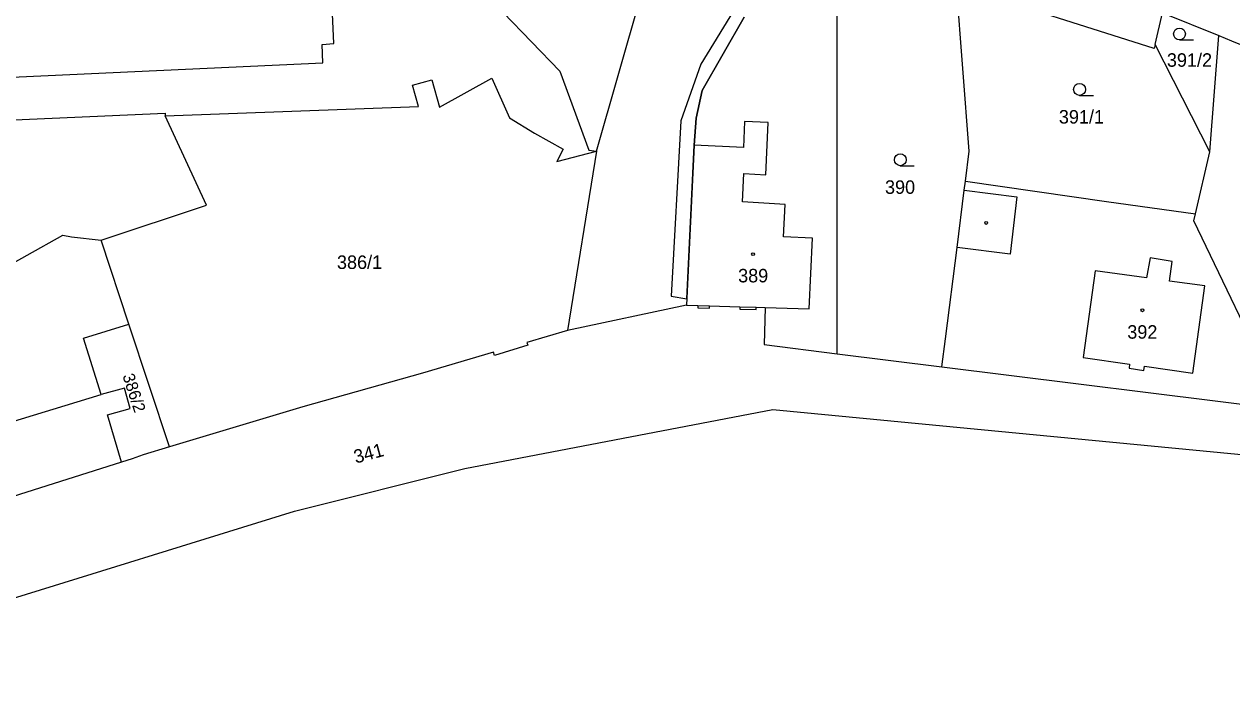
# Model space of a CAD drawing. Extents: x -869103 to -863415, y -1015889 to -1012477.
# Drawn here: x -867032.9 to -866880.7, y -1013349.8 to -1013266.2 of the extents above; entities that cross this region are included whole.
import ezdxf

# ---------------------------------------------------------------- set-up
doc = ezdxf.new("R2010")
doc.units = 0
for name, color, linetype in [('Hranice parcel', 7, 'Continuous'), ('Parcelní čísla', 7, 'Continuous'), ('Vnitřní kresba', 7, 'Continuous'), ('Věcná břemena k části', 7, 'Continuous'), ('Značky budov', 7, 'Continuous'), ('Značky kultur', 7, 'Continuous')]:
    doc.layers.add(name, color=color, linetype=linetype)

msp = doc.modelspace()

# ---------------------------------------------------------------- linework, layer by layer
at = {"layer": 'Hranice parcel'}
for p, q in [((-866960.79, -1013282.27), (-866953.27, -1013255.88)), ((-866930.48, -1013307.79), (-866930.46, -1013263.61)), ((-866890.42, -1013268.79), (-866889.47, -1013264.82)), ((-866889.47, -1013264.82), (-866882.4, -1013267.68)), ((-866883.52, -1013282.33), (-866882.4, -1013267.68)), ((-866883.52, -1013282.33), (-866890.42, -1013268.79)), ((-866960.79, -1013282.27), (-866964.48, -1013304.86)), ((-866885.34, -1013290.17), (-866883.52, -1013282.33)), ((-867019.72, -1013304.05), (-867023.21, -1013293.46)), ((-866949.45, -1013301.66), (-866964.48, -1013304.86)), ((-867014.62, -1013319.54), (-867019.72, -1013304.05)), ((-866930.48, -1013307.79), (-866917.28, -1013309.43)), ((-867048.52, -1013320.66), (-867023.23, -1013312.93)), ((-867019.32, -1013321.05), (-867020.65, -1013321.47))]:
    msp.add_line(p, q, dxfattribs=at)
for points in [[(-867038.83, -1013226.81), (-867035.7, -1013225.16), (-867022.91, -1013230.63), (-867005.2, -1013242.57), (-866997.99, -1013246.13), (-866995.91, -1013247.67), (-866991.67, -1013250.5), (-866972.56, -1013264.79), (-866965.44, -1013272.16), (-866961.78, -1013282.13), (-866960.79, -1013282.27)], [(-866914.32, -1013286.03), (-866913.84, -1013282.25), (-866915.45, -1013261.38)], [(-866890.42, -1013268.79), (-866890.54, -1013269.29), (-866915.45, -1013261.38)], [(-866942.21, -1013265.35), (-866947.48, -1013274.62), (-866948.23, -1013278.08), (-866948.49, -1013281.49), (-866949.45, -1013301.66)], [(-866882.4, -1013267.68), (-866880.78, -1013268.33), (-866871.84, -1013271.95)], [(-867015.16, -1013277.81), (-866983.25, -1013276.61), (-866983.99, -1013273.95)], [(-866983.99, -1013273.95), (-866981.57, -1013273.26), (-866980.61, -1013276.7), (-866973.99, -1013273.06), (-866971.76, -1013278.05), (-866968.6, -1013280), (-866965.01, -1013282)], [(-867043.66, -1013278.71), (-867015.17, -1013277.46), (-867015.16, -1013277.81)], [(-867023.21, -1013293.46), (-867009.95, -1013289.05), (-867015.16, -1013277.81)], [(-866965.01, -1013282), (-866965.82, -1013283.55), (-866960.79, -1013282.27)], [(-866917.28, -1013309.43), (-866916.83, -1013305.9), (-866915.37, -1013294.38), (-866914.46, -1013287.15), (-866914.32, -1013286.03)], [(-866914.32, -1013286.03), (-866896.54, -1013288.6), (-866885.34, -1013290.17)], [(-866875.08, -1013312.81), (-866885.54, -1013291.04), (-866885.34, -1013290.17)], [(-867049.85, -1013307.14), (-867047.45, -1013305.49), (-867039.5, -1013300.76), (-867039.32, -1013300.9), (-867037.09, -1013297.88), (-867028.05, -1013292.84), (-867026.98, -1013293.07), (-867023.21, -1013293.46)], [(-867125.34, -1013369.35), (-867121.06, -1013367.75), (-867121.22, -1013365.76), (-867088.11, -1013360.43), (-867065.13, -1013354.61), (-867064.91, -1013349.26), (-867037.44, -1013339.56), (-866998.85, -1013327.64), (-866977.38, -1013322.25), (-866938.58, -1013314.8), (-866876.94, -1013320.74), (-866873.14, -1013320.79), (-866852.72, -1013318.4), (-866844, -1013316.3), (-866738.13, -1013311.76), (-866726.35, -1013298.88)], [(-866949.45, -1013301.66), (-866948.03, -1013301.7), (-866946.56, -1013301.75), (-866942.74, -1013301.87), (-866940.68, -1013301.93), (-866939.54, -1013301.97), (-866939.69, -1013306.64), (-866930.48, -1013307.79)], [(-867023.23, -1013312.93), (-867025.46, -1013305.83), (-867019.72, -1013304.05)], [(-866964.48, -1013304.86), (-866969.57, -1013306.36), (-866969.47, -1013306.69), (-866973.64, -1013308), (-866973.77, -1013307.59), (-866982.74, -1013310.23)], [(-866982.74, -1013310.23), (-866997.82, -1013314.46), (-867014.62, -1013319.54)], [(-866917.28, -1013309.43), (-866874.05, -1013314.81), (-866875.08, -1013312.81)], [(-867020.65, -1013321.47), (-867022.41, -1013315.5), (-867019.56, -1013314.71), (-867020.3, -1013312.12), (-867023.23, -1013312.93)], [(-867014.62, -1013319.54), (-867017.95, -1013320.54), (-867019.32, -1013321.05)], [(-867020.65, -1013321.47), (-867055.83, -1013332.61), (-867070.67, -1013338.08)]]:
    msp.add_lwpolyline(points, dxfattribs=at)
at = {"layer": 'Vnitřní kresba'}
for p, q in [((-866993.92, -1013268.68), (-866994.11, -1013264.02)), ((-866995.39, -1013268.8), (-866993.92, -1013268.68)), ((-866995.28, -1013271.12), (-866995.39, -1013268.8)), ((-867038.15, -1013273.08), (-866995.28, -1013271.12)), ((-866942.16, -1013278.52), (-866942.29, -1013281.78)), ((-866939.18, -1013278.64), (-866942.16, -1013278.52)), ((-866939.48, -1013285.23), (-866939.18, -1013278.64)), ((-866942.29, -1013281.78), (-866948.49, -1013281.49)), ((-866942.4, -1013288.64), (-866942.26, -1013285.05)), ((-866942.26, -1013285.05), (-866939.48, -1013285.23)), ((-866914.46, -1013287.15), (-866907.83, -1013287.99)), ((-866937.05, -1013288.98), (-866942.4, -1013288.64)), ((-866937.25, -1013293.07), (-866937.05, -1013288.98)), ((-866907.83, -1013287.99), (-866908.69, -1013295.22)), ((-866933.58, -1013293.23), (-866937.25, -1013293.07)), ((-866934, -1013302.14), (-866933.58, -1013293.23)), ((-866908.69, -1013295.22), (-866915.37, -1013294.38)), ((-866891.05, -1013295.68), (-866891.49, -1013298.22)), ((-866888.27, -1013296.14), (-866891.05, -1013295.68)), ((-866888.61, -1013298.62), (-866888.27, -1013296.14)), ((-866897.98, -1013297.33), (-866899.5, -1013308.26)), ((-866891.49, -1013298.22), (-866897.98, -1013297.33)), ((-866884.15, -1013299.23), (-866888.61, -1013298.62)), ((-866885.66, -1013310.25), (-866884.15, -1013299.23)), ((-866948.03, -1013301.7), (-866948.04, -1013302)), ((-866948.04, -1013302), (-866946.57, -1013302.05)), ((-866946.57, -1013302.05), (-866946.56, -1013301.75)), ((-866942.74, -1013301.87), (-866942.75, -1013302.17)), ((-866942.75, -1013302.17), (-866940.69, -1013302.23)), ((-866940.69, -1013302.23), (-866940.68, -1013301.93)), ((-866939.54, -1013301.97), (-866934, -1013302.14)), ((-866899.5, -1013308.26), (-866893.63, -1013309.1)), ((-866893.63, -1013309.1), (-866893.7, -1013309.61)), ((-866893.7, -1013309.61), (-866891.84, -1013309.88)), ((-866891.84, -1013309.88), (-866891.77, -1013309.37)), ((-866891.77, -1013309.37), (-866885.66, -1013310.25))]:
    msp.add_line(p, q, dxfattribs=at)
at = {"layer": 'Věcná břemena k části'}
msp.add_lwpolyline([(-866943.19, -1013264.03), (-866947.64, -1013271.3), (-866950.16, -1013278.41), (-866951.38, -1013300.54), (-866949.44, -1013300.85), (-866948.49, -1013281.49), (-866948.23, -1013278.08), (-866947.48, -1013274.62), (-866942.21, -1013265.35)], dxfattribs=at)
at = {"layer": 'Značky budov'}
for centre in [(-866911.7, -1013291.3), (-866941.08, -1013295.23), (-866892.02, -1013302.31)]:
    msp.add_circle(centre, 0.175, dxfattribs=at)
at = {"layer": 'Značky kultur'}
for p, q in [((-866887.34, -1013268.23), (-866885.59, -1013268.23)), ((-866899.94, -1013275.22), (-866898.19, -1013275.22)), ((-866922.52, -1013284.08), (-866920.77, -1013284.08))]:
    msp.add_line(p, q, dxfattribs=at)
for centre in [(-866887.34, -1013267.48), (-866899.94, -1013274.47), (-866922.52, -1013283.33)]:
    msp.add_circle(centre, 0.75, dxfattribs=at)

# ---------------------------------------------------------------- texts
at = {"layer": 'Parcelní čísla'}
for s, p in [('391/2', (-866888.93, -1013271.61)), ('391/1', (-866902.54, -1013278.77)), ('390', (-866924.45, -1013287.63)), ('386/1', (-866993.51, -1013297.1)), ('389', (-866942.96, -1013298.79)), ('392', (-866893.92, -1013305.89))]:
    msp.add_text(s, height=1.7, dxfattribs=at).set_placement(p)
for s, height, rotation, p in [('386/2', 1.5, 288, (-867020.55, -1013310.56)), ('341', 1.7, 15, (-866991.14, -1013321.64))]:
    msp.add_text(s, height=height, rotation=rotation, dxfattribs=at).set_placement(p)

doc.saveas('drawing.dxf')
